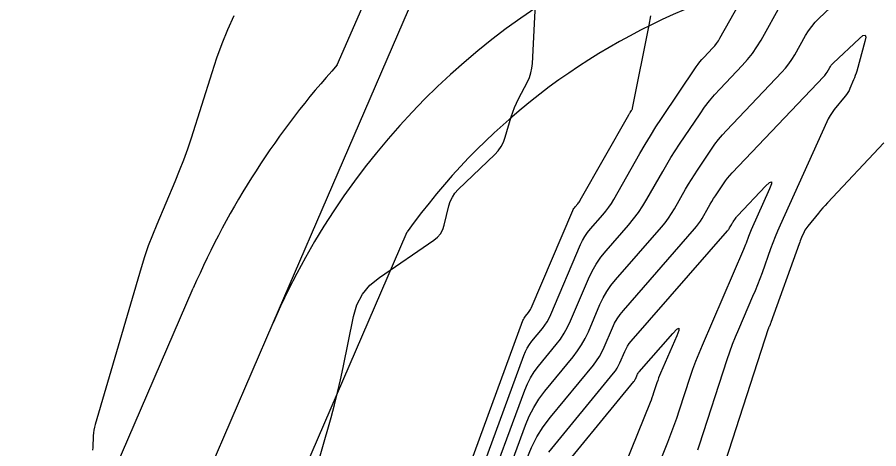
# Model space of a CAD drawing. Extents: x 658976 to 668721, y 639543 to 647196.
# Drawn here: x 661518.4 to 661577.9, y 641558.6 to 641588.4 of the extents above; entities that cross this region are included whole.
import ezdxf

# ---------------------------------------------------------------- set-up
doc = ezdxf.new("R2010")
doc.units = 0
for name, color, linetype in [('Ex_Major Contours', 7, 'Continuous'), ('Ex_Minor Contours', 7, 'Continuous'), ('R_Water', 7, 'Continuous')]:
    doc.layers.add(name, color=color, linetype=linetype)

msp = doc.modelspace()

# ---------------------------------------------------------------- linework, layer by layer
at = {"layer": 'Ex_Major Contours'}
for points in [[(661549.571, 641554.613), (661553.393, 641565.028), (661553.501, 641565.289), (661553.63, 641565.538), (661553.779, 641565.776), (661553.949, 641566.002), (661554.671, 641566.881), (661554.843, 641567.106), (661554.997, 641567.341), (661555.134, 641567.587), (661555.255, 641567.844), (661557.31, 641572.667), (661557.449, 641572.959), (661557.609, 641573.238), (661557.79, 641573.503), (661557.993, 641573.755), (661558.849, 641574.735), (661559.057, 641574.985), (661559.251, 641575.244), (661559.431, 641575.513), (661559.599, 641575.791), (661561.396, 641578.952), (661561.755, 641579.57), (661562.126, 641580.18), (661562.507, 641580.784), (661562.9, 641581.38), (661565.291, 641584.936), (661565.415, 641585.111), (661565.545, 641585.281), (661565.682, 641585.444), (661565.826, 641585.602), (661566.417, 641586.223), (661566.56, 641586.382), (661566.691, 641586.55), (661566.812, 641586.724), (661566.923, 641586.907), (661570.37, 641593.022)], [(661555.017, 641555.958), (661560.978, 641563.224), (661561.017, 641563.275), (661561.052, 641563.329), (661561.083, 641563.384), (661561.11, 641563.443), (661561.211, 641563.68), (661561.239, 641563.738), (661561.27, 641563.793), (661561.306, 641563.846), (661561.347, 641563.896), (661563.663, 641566.548), (661563.94, 641566.835), (661564.078, 641566.902), (661564.077, 641566.748), (661563.937, 641566.375), (661562.824, 641563.806), (661562.755, 641563.641), (661562.69, 641563.474), (661562.628, 641563.305), (661562.571, 641563.135), (661562.349, 641562.452), (661562.292, 641562.281), (661562.232, 641562.112), (661562.169, 641561.944), (661562.103, 641561.777), (661559.09, 641554.334)]]:
    msp.add_lwpolyline(points, dxfattribs=at)
at = {"layer": 'Ex_Minor Contours'}
for points in [[(661551.626, 641555.087), (661553.509, 641560.218), (661553.769, 641560.845), (661554.078, 641561.444), (661554.437, 641562.014), (661554.845, 641562.556), (661556.795, 641564.933), (661557.103, 641565.337), (661557.381, 641565.759), (661557.627, 641566.201), (661557.843, 641566.661), (661558.644, 641568.539), (661558.861, 641568.998), (661559.112, 641569.436), (661559.397, 641569.852), (661559.716, 641570.248), (661562.89, 641573.883), (661563.138, 641574.181), (661563.369, 641574.491), (661563.585, 641574.811), (661563.785, 641575.143), (661564.553, 641576.494), (661564.748, 641576.829), (661564.949, 641577.161), (661565.157, 641577.489), (661565.37, 641577.813), (661566.334, 641579.247), (661566.574, 641579.587), (661566.827, 641579.917), (661567.094, 641580.236), (661567.375, 641580.544), (661571.192, 641584.554), (661571.444, 641584.837), (661571.678, 641585.133), (661571.893, 641585.443), (661572.089, 641585.768), (661572.836, 641587.093), (661573.034, 641587.415), (661573.255, 641587.72), (661573.497, 641588.008), (661573.762, 641588.278), (661580.379, 641594.538)], [(661538.759, 641556.102), (661540.09, 641560.755), (661540.326, 641561.611), (661540.544, 641562.471), (661540.746, 641563.335), (661540.93, 641564.203), (661541.641, 641567.716), (661541.882, 641568.525), (661542.26, 641569.243), (661542.775, 641569.871), (661543.427, 641570.407), (661547.189, 641572.972), (661547.445, 641573.18), (661547.649, 641573.424), (661547.803, 641573.702), (661547.907, 641574.015), (661548.221, 641575.336), (661548.321, 641575.654), (661548.461, 641575.949), (661548.644, 641576.219), (661548.868, 641576.467), (661551.385, 641578.888), (661551.623, 641579.147), (661551.823, 641579.431), (661551.983, 641579.739), (661552.105, 641580.07), (661552.526, 641581.487), (661552.629, 641581.805), (661552.746, 641582.116), (661552.878, 641582.421), (661553.025, 641582.72), (661553.642, 641583.905), (661553.779, 641584.206), (661553.882, 641584.516), (661553.951, 641584.836), (661553.985, 641585.164), (661554.454, 641594.321)], [(661550.598, 641554.85), (661553.451, 641562.623), (661553.635, 641563.067), (661553.854, 641563.491), (661554.108, 641563.895), (661554.397, 641564.279), (661555.624, 641565.774), (661555.916, 641566.156), (661556.179, 641566.557), (661556.412, 641566.975), (661556.616, 641567.411), (661557.853, 641570.311), (661558.098, 641570.829), (661558.381, 641571.324), (661558.703, 641571.794), (661559.063, 641572.241), (661560.614, 641574.016), (661560.965, 641574.439), (661561.294, 641574.879), (661561.6, 641575.334), (661561.884, 641575.805), (661562.975, 641577.723), (661563.252, 641578.199), (661563.537, 641578.671), (661563.832, 641579.136), (661564.135, 641579.597), (661565.548, 641581.698), (661565.866, 641582.149), (661566.201, 641582.586), (661566.555, 641583.009), (661566.927, 641583.416), (661568.452, 641585.018), (661568.819, 641585.429), (661569.159, 641585.86), (661569.472, 641586.311), (661569.757, 641586.783), (661571.178, 641589.304)], [(661533.38, 641588.459), (661532.957, 641587.491), (661532.564, 641586.513), (661532.201, 641585.523), (661531.866, 641584.521), (661530.432, 641580.004), (661530.181, 641579.245), (661529.912, 641578.493), (661529.626, 641577.748), (661529.321, 641577.009), (661528.067, 641574.067), (661527.764, 641573.328), (661527.484, 641572.581), (661527.226, 641571.826), (661526.989, 641571.063), (661523.82, 641560.267), (661523.77, 641560.075), (661523.731, 641559.88), (661523.705, 641559.683), (661523.69, 641559.484), (661523.654, 641558.685), (661523.639, 641558.487)], [(661548.543, 641554.375), (661553.335, 641567.433), (661553.367, 641567.511), (661553.406, 641567.586), (661553.451, 641567.657), (661553.502, 641567.725), (661553.718, 641567.988), (661553.769, 641568.056), (661553.816, 641568.126), (661553.857, 641568.2), (661553.893, 641568.277), (661556.768, 641575.022), (661556.8, 641575.089), (661556.836, 641575.152), (661556.877, 641575.213), (661556.924, 641575.27), (661557.118, 641575.492), (661557.165, 641575.549), (661557.209, 641575.608), (661557.25, 641575.669), (661557.288, 641575.732), (661560.643, 641581.632), (661560.665, 641581.669), (661560.687, 641581.706), (661560.71, 641581.743), (661560.734, 641581.779), (661560.831, 641581.923), (661560.853, 641581.959), (661560.871, 641581.998), (661560.885, 641582.038), (661560.896, 641582.079), (661562.032, 641587.812), (661562.156, 641588.459)], [(661553.598, 641557.9), (661553.917, 641558.667), (661554.295, 641559.4), (661554.735, 641560.098), (661555.234, 641560.761), (661558.189, 641564.363), (661558.408, 641564.65), (661558.604, 641564.949), (661558.779, 641565.262), (661558.932, 641565.588), (661559.5, 641566.92), (661559.653, 641567.245), (661559.831, 641567.555), (661560.033, 641567.85), (661560.259, 641568.13), (661565.167, 641573.75), (661565.31, 641573.923), (661565.444, 641574.103), (661565.57, 641574.289), (661565.686, 641574.481), (661566.131, 641575.264), (661566.244, 641575.459), (661566.361, 641575.651), (661566.481, 641575.842), (661566.605, 641576.03), (661567.164, 641576.861), (661567.303, 641577.059), (661567.45, 641577.25), (661567.605, 641577.435), (661567.768, 641577.613), (661574.088, 641584.255), (661574.151, 641584.324), (661574.208, 641584.397), (661574.261, 641584.474), (661574.31, 641584.554), (661574.494, 641584.882), (661574.543, 641584.961), (661574.598, 641585.037), (661574.658, 641585.108), (661574.723, 641585.174), (661576.546, 641586.898), (661576.789, 641587.093), (661576.933, 641587.121), (661576.976, 641586.981), (661576.918, 641586.674), (661576.356, 641584.643), (661576.311, 641584.488), (661576.26, 641584.336), (661576.205, 641584.185), (661576.145, 641584.036), (661575.894, 641583.443), (661575.826, 641583.298), (661575.749, 641583.159), (661575.662, 641583.026), (661575.565, 641582.898), (661574.812, 641581.98), (661574.66, 641581.781), (661574.522, 641581.573), (661574.397, 641581.357), (661574.287, 641581.132), (661571.08, 641574.008), (661570.903, 641573.605), (661570.734, 641573.199), (661570.574, 641572.789), (661570.421, 641572.377), (661569.825, 641570.72), (661569.673, 641570.307), (661569.515, 641569.897), (661569.35, 641569.489), (661569.178, 641569.084), (661568.192, 641566.807), (661567.975, 641566.29), (661567.771, 641565.769), (661567.58, 641565.243), (661567.4, 641564.713), (661565.493, 641558.846), (661565.371, 641558.481)], [(661578.237, 641579.685), (661574.331, 641575.545), (661574.173, 641575.374), (661574.018, 641575.201), (661573.866, 641575.025), (661573.717, 641574.847), (661572.976, 641573.942), (661572.908, 641573.853), (661572.846, 641573.76), (661572.79, 641573.663), (661572.74, 641573.562), (661572.555, 641573.15), (661572.509, 641573.046), (661572.466, 641572.942), (661572.425, 641572.837), (661572.386, 641572.731), (661570.437, 641567.307), (661570.423, 641567.269), (661570.408, 641567.231), (661570.393, 641567.193), (661570.377, 641567.155), (661570.312, 641567.004), (661570.296, 641566.967), (661570.281, 641566.928), (661570.267, 641566.89), (661570.254, 641566.851), (661566.767, 641556.124)], [(661555.125, 641558.36), (661559.583, 641563.794), (661559.712, 641563.962), (661559.828, 641564.139), (661559.931, 641564.323), (661560.021, 641564.515), (661560.355, 641565.3), (661560.446, 641565.491), (661560.551, 641565.674), (661560.67, 641565.848), (661560.803, 641566.013), (661567.443, 641573.617), (661567.483, 641573.665), (661567.52, 641573.714), (661567.554, 641573.766), (661567.586, 641573.819), (661567.709, 641574.035), (661567.74, 641574.089), (661567.773, 641574.142), (661567.806, 641574.194), (661567.84, 641574.246), (661567.994, 641574.476), (661568.032, 641574.53), (661568.073, 641574.583), (661568.116, 641574.634), (661568.161, 641574.683), (661570.076, 641576.695), (661570.343, 641576.947), (661570.478, 641577.001), (661570.479, 641576.857), (661570.346, 641576.513), (661569.074, 641573.688), (661569.026, 641573.577), (661568.979, 641573.465), (661568.935, 641573.352), (661568.893, 641573.238), (661568.728, 641572.781), (661568.686, 641572.667), (661568.643, 641572.554), (661568.597, 641572.442), (661568.55, 641572.33), (661565.686, 641565.717), (661565.456, 641565.17), (661565.24, 641564.617), (661565.037, 641564.06), (661564.847, 641563.499), (661564.113, 641561.241), (661563.925, 641560.678), (661563.727, 641560.119), (661563.519, 641559.564), (661563.301, 641559.012), (661561.937, 641555.643)]]:
    msp.add_lwpolyline(points, dxfattribs=at)
at = {"layer": 'R_Water'}
for p, q in [((661540.522, 641585.062), (661636.891, 641807.824)), ((661536.096, 641567.274), (661639.645, 641806.633)), ((661523.836, 641523.824), (661545.348, 641573.55)), ((661512.823, 641528.589), (661530.589, 641569.656)), ((661433.991, 641331.255), (661536.096, 641567.274))]:
    msp.add_line(p, q, dxfattribs=at)
for radius, start, end in [(50, 110.80943, 156.60619), (45, 110.80943, 144.5047), (56, 137.767, 156.60619)]:
    msp.add_arc((661581.985, 641547.421), radius, start, end, dxfattribs=at)

doc.saveas('drawing.dxf')
